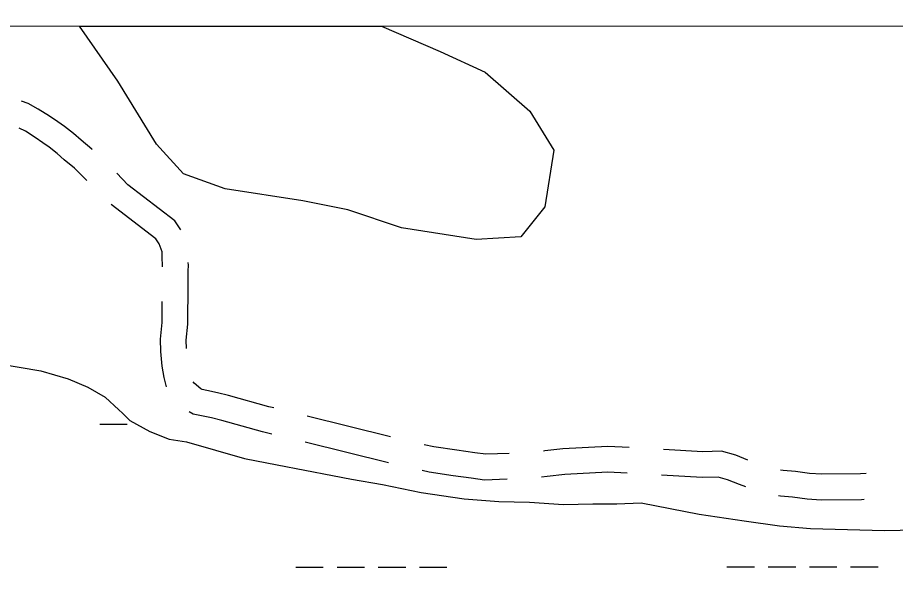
# Model space of a CAD drawing. Extents: x 3279314 to 3317160, y 734079 to 759431.
# Drawn here: x 3295044 to 3296066, y 757010 to 757657 of the extents above; entities that cross this region are included whole.
import ezdxf

# ---------------------------------------------------------------- set-up
doc = ezdxf.new("R2010")
doc.units = 0
for name, color, linetype in [('V-GRID-FRAM', 7, 'Continuous'), ('V-ROAD-CNTR', 7, 'Continuous'), ('V-SITE-VEGE', 7, 'Continuous'), ('V-WETL-SWMP', 7, 'Continuous')]:
    doc.layers.add(name, color=color, linetype=linetype)

msp = doc.modelspace()

# ---------------------------------------------------------------- linework, layer by layer
at = {"layer": 'V-GRID-FRAM'}
msp.add_lwpolyline([(3283455.7, 757641.4), (3314923.7, 757657.4), (3314940.9, 739471.9), (3283457, 739455.9), (3283455.7, 757641.4)], dxfattribs=at)
at = {"layer": 'V-ROAD-CNTR'}
for p, q in [((3295477.9, 757169.5), (3295380.8, 757193.5)), ((3295475.6, 757139.2), (3295378.5, 757163.1))]:
    msp.add_line(p, q, dxfattribs=at)
for points in [[(3295130.4, 757504), (3295130.1, 757504.3), (3295117.6, 757514.7), (3295108.8, 757522.4), (3295098.4, 757530.5), (3295090.5, 757536.1), (3295080.8, 757542.8), (3295067.9, 757550.9), (3295056.1, 757557.2), (3295048.2, 757560.1)], [(3295124.4, 757467.9), (3295120.3, 757471.6), (3295109.9, 757482.1), (3295098.1, 757491.8), (3295089.7, 757499.3), (3295080.4, 757506.4), (3295073.3, 757511.6), (3295064.3, 757517.7), (3295052.8, 757525), (3295045.6, 757528.8)], [(3295233.6, 757410.5), (3295226.8, 757420.8), (3295172.2, 757462.6), (3295159.2, 757476.3)], [(3295212.5, 757367.1), (3295212.5, 757369), (3295212.1, 757378.3), (3295211.9, 757384.8), (3295208.4, 757394.1), (3295204.5, 757400), (3295152.8, 757439.7)], [(3295240.3, 757272.3), (3295240, 757282), (3295241.9, 757300.7), (3295242.5, 757346.7), (3295242.5, 757356.9), (3295242.4, 757362.2), (3295242.6, 757369.3), (3295242.4, 757372.2)], [(3295217.3, 757227.8), (3295214.4, 757238.4), (3295212.1, 757251.7), (3295210.4, 757268.9), (3295210, 757283), (3295211.9, 757302.4), (3295212.2, 757327.1)], [(3295342, 757203), (3295336.4, 757204.4), (3295289.1, 757217.5), (3295276.3, 757220.7), (3295264, 757223.2), (3295258.7, 757224.4), (3295256.9, 757225.4), (3295249.5, 757231.7), (3295248.3, 757233.5)], [(3295339.7, 757172.7), (3295328.8, 757175.4), (3295281.4, 757188.5), (3295269.6, 757191.5), (3295257.8, 757193.9), (3295248.3, 757195.9), (3295243.3, 757198.6)], [(3295615.9, 757150.2), (3295588.8, 757149.1), (3295576.1, 757150.9), (3295555, 757153.8), (3295528.3, 757157.9), (3295516.9, 757160.3)], [(3295755.6, 757156.9), (3295730.9, 757158.3), (3295678.4, 757155.4), (3295657.4, 757153), (3295655.8, 757152.9)], [(3295893.8, 757142.4), (3295879.8, 757147.9), (3295863.2, 757152.6), (3295841.3, 757152.1), (3295795.5, 757154.6)], [(3295613.7, 757120.1), (3295587.3, 757119), (3295571.9, 757121.2), (3295550.7, 757124.1), (3295522.9, 757128.4), (3295514.6, 757130.1)], [(3295753.3, 757127), (3295730.9, 757128.2), (3295680.9, 757125.5), (3295660.3, 757123.1), (3295653.6, 757122.6)], [(3295891.3, 757111.4), (3295884.1, 757114), (3295870.2, 757119.4), (3295859.4, 757122.5), (3295840.8, 757122), (3295793.3, 757124.7)], [(3296031.5, 757126.7), (3296025.1, 757126.2), (3295980, 757125.9), (3295965.7, 757126.9), (3295949.2, 757128.9), (3295935.1, 757130.2), (3295931.8, 757130.7)], [(3296029.4, 757096.4), (3296026.3, 757096.2), (3295979, 757095.9), (3295962.8, 757097), (3295946, 757099.1), (3295931.7, 757100.4), (3295929.6, 757100.7)]]:
    msp.add_lwpolyline(points, dxfattribs=at)
at = {"layer": 'V-SITE-VEGE'}
for p, q in [((3295115.8, 757647.3), (3295467.2, 757647.5)), ((3295160.3, 757583.2), (3295115.8, 757647.3)), ((3295467.2, 757647.5), (3295535.7, 757618)), ((3295535.7, 757618), (3295587.9, 757593.7)), ((3295587.9, 757593.7), (3295640, 757548.4)), ((3295205.5, 757510.2), (3295160.3, 757583.2)), ((3295640, 757548.4), (3295667.8, 757503.2)), ((3295236.8, 757475.4), (3295205.5, 757510.2)), ((3295667.8, 757503.2), (3295657.4, 757437.1)), ((3295285.4, 757458), (3295236.8, 757475.4)), ((3295375.8, 757444.1), (3295285.4, 757458)), ((3295428, 757433.6), (3295375.8, 757444.1)), ((3295490.5, 757412.8), (3295428, 757433.6)), ((3295657.4, 757437.1), (3295629.6, 757402.3)), ((3295577.4, 757398.9), (3295490.5, 757412.8)), ((3295629.6, 757402.3), (3295577.4, 757398.9))]:
    msp.add_line(p, q, dxfattribs=at)
at = {"layer": 'V-WETL-SWMP'}
for p, q in [((3295014.9, 757255.7), (3295070.9, 757246.4)), ((3295014.9, 757255.7), (3295070.9, 757246.4)), ((3295070.9, 757246.4), (3295102.8, 757236.9)), ((3295070.9, 757246.4), (3295102.8, 757236.9)), ((3295102.8, 757236.9), (3295125.5, 757227.3)), ((3295102.8, 757236.9), (3295125.5, 757227.3)), ((3295125.5, 757227.3), (3295145.8, 757215.6)), ((3295125.5, 757227.3), (3295145.8, 757215.6)), ((3295145.8, 757215.6), (3295161.8, 757201)), ((3295145.8, 757215.6), (3295161.8, 757201)), ((3295161.8, 757201), (3295165.7, 757197)), ((3295161.8, 757201), (3295165.7, 757197)), ((3295165.7, 757197), (3295174.3, 757188.6)), ((3295165.7, 757197), (3295174.3, 757188.6)), ((3295139.5, 757184.1), (3295171.5, 757184.1)), ((3295174.3, 757188.6), (3295197.7, 757175.6)), ((3295174.3, 757188.6), (3295197.7, 757175.6)), ((3295197.7, 757175.6), (3295220.3, 757166.9)), ((3295197.7, 757175.6), (3295220.3, 757166.9)), ((3295220.3, 757166.9), (3295240.3, 757163.6)), ((3295220.3, 757166.9), (3295240.3, 757163.6)), ((3295240.3, 757163.6), (3295307.9, 757144.2)), ((3295240.3, 757163.6), (3295307.9, 757144.2)), ((3295307.9, 757144.2), (3295345.9, 757136.8)), ((3295307.9, 757144.2), (3295345.9, 757136.8)), ((3295345.9, 757136.8), (3295410.5, 757124.5)), ((3295345.9, 757136.8), (3295410.5, 757124.5)), ((3295410.5, 757124.5), (3295432.5, 757120.3)), ((3295410.5, 757124.5), (3295432.5, 757120.3)), ((3295432.5, 757120.3), (3295468.7, 757113.8)), ((3295432.5, 757120.3), (3295468.7, 757113.8)), ((3295468.7, 757113.8), (3295513.4, 757104.5)), ((3295468.7, 757113.8), (3295513.4, 757104.5)), ((3295513.4, 757104.5), (3295563.5, 757097.4)), ((3295513.4, 757104.5), (3295563.5, 757097.4)), ((3295563.5, 757097.4), (3295603.8, 757094.2)), ((3295563.5, 757097.4), (3295603.8, 757094.2)), ((3295603.8, 757094.2), (3295639.7, 757093.3)), ((3295603.8, 757094.2), (3295639.7, 757093.3)), ((3295639.7, 757093.3), (3295679.4, 757090.7)), ((3295639.7, 757093.3), (3295679.4, 757090.7)), ((3295679.4, 757090.7), (3295713.4, 757091.6)), ((3295679.4, 757090.7), (3295713.4, 757091.6)), ((3295713.4, 757091.6), (3295741.3, 757091.5)), ((3295713.4, 757091.6), (3295741.3, 757091.5)), ((3295741.3, 757091.5), (3295769.6, 757092.5)), ((3295741.3, 757091.5), (3295769.6, 757092.5)), ((3295769.6, 757092.5), (3295837.3, 757079.6)), ((3295769.6, 757092.5), (3295837.3, 757079.6)), ((3295837.3, 757079.6), (3295889.4, 757071.6)), ((3295837.3, 757079.6), (3295889.4, 757071.6)), ((3295889.4, 757071.6), (3295930.8, 757065.8)), ((3295889.4, 757071.6), (3295930.8, 757065.8)), ((3295930.8, 757065.8), (3295966.6, 757062.9)), ((3295930.8, 757065.8), (3295966.6, 757062.9)), ((3295966.6, 757062.9), (3296053, 757060.6)), ((3295966.6, 757062.9), (3296053, 757060.6)), ((3296053, 757060.6), (3296091.4, 757061.4)), ((3296053, 757060.6), (3296091.4, 757061.4)), ((3295367.6, 757017.7), (3295399.6, 757017.7)), ((3295415.6, 757017.7), (3295447.6, 757017.8)), ((3295463.6, 757017.8), (3295495.6, 757017.8)), ((3295511.6, 757017.8), (3295543.6, 757017.8)), ((3295869.5, 757018), (3295901.5, 757018)), ((3295917.5, 757018), (3295949.5, 757018)), ((3295965.5, 757018), (3295997.5, 757018)), ((3296013.5, 757018.1), (3296045.5, 757018.1))]:
    msp.add_line(p, q, dxfattribs=at)

doc.saveas('drawing.dxf')
